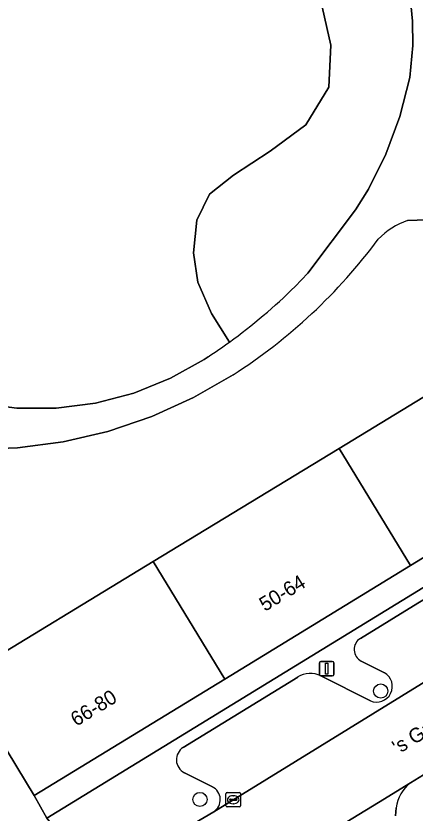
# Model space of a CAD drawing. Extents: x 159888 to 160761, y 384031 to 384750.
# Drawn here: x 160236.9 to 160264.5, y 384559.6 to 384614.8 of the extents above; entities that cross this region are included whole.
import ezdxf

# ---------------------------------------------------------------- set-up
doc = ezdxf.new("R2010")
doc.units = 0
for name, color, linetype in [('IMGEO_Boom', 7, 'Continuous'), ('IMGEO_Erf', 7, 'Continuous'), ('IMGEO_Groenvoorziening', 7, 'Continuous'), ('IMGEO_Kolk', 7, 'Continuous'), ('IMGEO_Lichtmast', 7, 'Continuous'), ('IMGEO_Openbare_ruimte_label', 7, 'Continuous'), ('IMGEO_Pand', 7, 'Continuous'), ('IMGEO_Pand_nummerreeks', 7, 'Continuous'), ('IMGEO_Parkeervlak_open', 7, 'Continuous'), ('IMGEO_Rijbaan_lokaal_open', 7, 'Continuous'), ('IMGEO_Voetpad_gesloten', 7, 'Continuous'), ('IMGEO_Voetpad_open', 7, 'Continuous')]:
    doc.layers.add(name, color=color, linetype=linetype)

msp = doc.modelspace()

# ---------------------------------------------------------------- linework, layer by layer
at = {"layer": 'IMGEO_Boom'}
for centre in [(160262.167, 384568.089), (160249.646, 384560.585)]:
    msp.add_circle(centre, 0.489, dxfattribs=at)
at = {"layer": 'IMGEO_Erf'}
for points in [[(160251.938, 384589.981), (160249.202, 384588.411), (160246.301, 384587.099), (160243.272, 384586.07), (160240.157, 384585.341), (160237.001, 384584.919), (160233.849, 384584.805), (160233.65, 384583.389), (160231.931, 384571.105), (160233.193, 384569.021), (160246.396, 384577.051), (160259.284, 384584.888), (160272.37, 384592.846), (160285.298, 384600.708)], [(160268.826, 384600.771), (160266.034, 384600.741), (160264.028, 384600.667)]]:
    msp.add_lwpolyline(points, dxfattribs=at)
for centre, radius, start, end in [((160265.599, 384595.96), 4.962, 108.4592, 136.5307), ((160231.446, 384622.012), 38.025, 302.6094, 323.463)]:
    msp.add_arc(centre, radius, start, end, dxfattribs=at)
at = {"layer": 'IMGEO_Groenvoorziening'}
for points in [[(160264.38, 384614.464), (160264.045, 384617.89), (160263.498, 384619.607), (160262.194, 384622.559), (160261.379, 384624.014), (160259.733, 384626.078), (160257.848, 384627.567), (160255.957, 384626.891), (160253.706, 384624.858), (160253.416, 384622.899), (160256.465, 384619.342), (160257.989, 384616.003), (160258.715, 384612.809), (160258.57, 384609.905), (160256.973, 384607.292), (160254.505, 384605.477), (160251.964, 384603.807), (160250.295, 384602.501), (160249.424, 384600.686), (160249.206, 384598.436), (160249.496, 384596.403), (160250.44, 384594.226), (160251.685, 384592.251)], [(160251.685, 384592.251), (160250.44, 384594.226), (160249.496, 384596.403), (160249.206, 384598.436), (160249.424, 384600.686), (160250.295, 384602.501), (160251.964, 384603.807), (160254.505, 384605.477), (160256.973, 384607.292), (160258.57, 384609.905), (160258.715, 384612.809), (160257.989, 384616.003), (160256.465, 384619.342)], [(160219.163, 384615.2), (160229.077, 384598.792), (160228.651, 384598.538), (160229.923, 384596.423), (160230.405, 384596.709), (160233.94, 384590.454), (160234.703, 384589.34), (160234.454, 384589.132), (160234.299, 384588.023), (160236.959, 384587.68), (160239.685, 384587.676), (160242.412, 384588.024), (160245.072, 384588.72), (160247.599, 384589.743), (160249.938, 384591.056), (160250.216, 384591.237)], [(160256.232, 384596.094), (160257.121, 384597.034), (160260.411, 384601.411), (160261.323, 384602.838), (160262.532, 384605.262), (160263.49, 384607.865), (160264.177, 384610.576), (160264.387, 384612.775), (160264.38, 384614.464)]]:
    msp.add_lwpolyline(points, dxfattribs=at)
for centre, radius, start, end in [((160228.263, 384624.576), 39.918, 305.927, 314.4801), ((160227.649, 384625.502), 41.029, 303.3695, 305.8624)]:
    msp.add_arc(centre, radius, start, end, dxfattribs=at)
at = {"layer": 'IMGEO_Kolk'}
for p, q in [((160251.449, 384560.138), (160251.449, 384560.99)), ((160251.524, 384561.064), (160252.376, 384561.064)), ((160251.937, 384560.844), (160251.962, 384560.844)), ((160252.45, 384560.99), (160252.45, 384560.138)), ((160251.708, 384560.558), (160251.708, 384560.57)), ((160252.146, 384560.521), (160251.748, 384560.521)), ((160251.751, 384560.607), (160252.149, 384560.607)), ((160251.96, 384560.284), (160251.935, 384560.284)), ((160252.192, 384560.57), (160252.192, 384560.558)), ((160252.376, 384560.064), (160251.524, 384560.064))]:
    msp.add_line(p, q, dxfattribs=at)
for points in [[(160251.449, 384560.138), (160251.449, 384560.99)], [(160251.524, 384561.064), (160252.376, 384561.064)], [(160252.45, 384560.99), (160252.45, 384560.138)], [(160252.376, 384560.064), (160251.524, 384560.064)]]:
    msp.add_lwpolyline(points, dxfattribs=at)
for centre, radius, start, end in [((160251.526, 384560.988), 0.0765, 91.552, 178.448), ((160251.526, 384560.988), 0.0765, 91.552, 178.448), ((160252.374, 384560.988), 0.0765, 1.552, 88.448), ((160252.374, 384560.988), 0.0765, 1.552, 88.448), ((160251.526, 384560.14), 0.0765, 181.552, 268.448), ((160251.526, 384560.14), 0.0765, 181.552, 268.448), ((160251.748, 384560.567), 0.0403, 85.8775, 175.7526), ((160251.745, 384560.557), 0.0366, 178.938, 274.7102), ((160252.149, 384560.564), 0.043, 264.8664, 352.4533), ((160252.153, 384560.569), 0.0386, 1.7309, 96.639), ((160252.374, 384560.14), 0.0765, 271.552, 358.448), ((160252.374, 384560.14), 0.0765, 271.552, 358.448)]:
    msp.add_arc(centre, radius, start, end, dxfattribs=at)
for centre, major_axis, ratio, start_param, end_param in [((160251.936, 384560.564), (-0.387, 0.002), 0.722429, 4.712389, 7.853982), ((160251.961, 384560.564), (-0.39, 0.002), 0.717154, 1.570796, 4.712389)]:
    msp.add_ellipse(centre, major_axis=major_axis, ratio=ratio, start_param=start_param, end_param=end_param, dxfattribs=at)
at = {"layer": 'IMGEO_Lichtmast'}
for p, q in [((160258.025, 384570.141), (160258.815, 384570.141)), ((160258.815, 384570.141), (160258.025, 384570.141)), ((160257.925, 384569.241), (160257.925, 384570.041)), ((160257.925, 384570.041), (160257.925, 384569.241)), ((160258.915, 384570.041), (160258.915, 384569.241)), ((160258.915, 384569.241), (160258.915, 384570.041)), ((160258.815, 384569.141), (160258.025, 384569.141)), ((160258.025, 384569.141), (160258.815, 384569.141))]:
    msp.add_line(p, q, dxfattribs=at)
msp.add_lwpolyline([(160258.345, 384570.016), (160258.495, 384570.016), (160258.495, 384569.266), (160258.345, 384569.266), (160258.345, 384570.016)], dxfattribs=at)
for centre, start, end in [((160258.025, 384570.041), 90, 180), ((160258.025, 384570.041), 90, 180), ((160258.815, 384570.041), 0, 90), ((160258.815, 384570.041), 360, 90), ((160258.025, 384569.241), 180, 270), ((160258.025, 384569.241), 180, 270), ((160258.815, 384569.241), 270, 0), ((160258.815, 384569.241), 270, 0)]:
    msp.add_arc(centre, 0.1, start, end, dxfattribs=at)
at = {"layer": 'IMGEO_Pand'}
for points in [[(160264.236, 384576.779), (160277.307, 384584.762), (160272.37, 384592.846), (160259.284, 384584.888)], [(160264.236, 384576.779), (160259.284, 384584.888), (160246.396, 384577.051), (160251.363, 384568.918)], [(160246.396, 384577.051), (160233.193, 384569.021), (160238.163, 384560.857), (160251.363, 384568.918)]]:
    msp.add_lwpolyline(points, close=True, dxfattribs=at)
at = {"layer": 'IMGEO_Parkeervlak_open'}
for points in [[(160250.599, 384559.732), (160267.279, 384569.999), (160284.124, 384580.182), (160302.345, 384591.293), (160314.113, 384598.543)], [(160269.651, 384577.155), (160264.729, 384574.179), (160260.757, 384571.733)], [(160260.825, 384570.162), (160262.429, 384569.359)], [(160256.416, 384569.062), (160248.488, 384564.182)], [(160261.449, 384567.415), (160258.02, 384569.132)], [(160248.564, 384562.436), (160250.503, 384561.465)], [(160264.233, 384561.732), (160262.023, 384560.378), (160245.48, 384550.279), (160246.425, 384548.819), (160262.757, 384558.79)], [(160263.182, 384559.455), (160263.246, 384560.005)]]:
    msp.add_lwpolyline(points, dxfattribs=at)
for centre, radius, start, end in [((160261.228, 384570.966), 0.9, 121.5561, 243.4009), ((160257.281, 384567.655), 1.652, 63.4205, 121.5772), ((160261.884, 384568.415), 1.09, 246.5142, 59.979), ((160249.012, 384563.33), 1, 121.6143, 243.3705), ((160250.052, 384560.571), 1.001, 303.1001, 63.2413), ((160265.704, 384559.746), 2.472, 126.5236, 173.9795)]:
    msp.add_arc(centre, radius, start, end, dxfattribs=at)
at = {"layer": 'IMGEO_Rijbaan_lokaal_open'}
msp.add_lwpolyline([(160242.452, 384554.96), (160245.48, 384550.279), (160262.023, 384560.378), (160264.233, 384561.732), (160267.235, 384563.57), (160271.062, 384565.914), (160271.557, 384566.217), (160283.369, 384573.452), (160302.902, 384585.319), (160303.448, 384585.656), (160316.811, 384593.902), (160322.37, 384597.264), (160319.7, 384601.934), (160317.864, 384600.824), (160315.326, 384599.29), (160314.113, 384598.543), (160302.345, 384591.293), (160284.124, 384580.182), (160267.279, 384569.999), (160250.599, 384559.732)], close=True, dxfattribs=at)
at = {"layer": 'IMGEO_Voetpad_gesloten'}
for points in [[(160256.251, 384628.828), (160257.848, 384627.567), (160259.733, 384626.078), (160261.379, 384624.014), (160262.194, 384622.559), (160263.498, 384619.607), (160264.045, 384617.89), (160264.38, 384614.464), (160264.387, 384612.775), (160264.177, 384610.576), (160263.49, 384607.865), (160262.532, 384605.262), (160261.323, 384602.838), (160260.411, 384601.411), (160257.121, 384597.034), (160256.232, 384596.094)], [(160264.028, 384600.667), (160266.034, 384600.741), (160268.826, 384600.771)], [(160250.216, 384591.237), (160249.938, 384591.056), (160247.599, 384589.743), (160245.072, 384588.72), (160242.412, 384588.024), (160239.685, 384587.676), (160236.959, 384587.68), (160234.299, 384588.023), (160234.015, 384585.993), (160233.849, 384584.805), (160237.001, 384584.919), (160240.157, 384585.341), (160243.272, 384586.07), (160246.301, 384587.099), (160249.202, 384588.411), (160251.938, 384589.981)]]:
    msp.add_lwpolyline(points, dxfattribs=at)
for centre, radius, start, end in [((160265.599, 384595.96), 4.962, 108.4592, 136.5307), ((160231.446, 384622.012), 38.025, 302.6094, 323.463), ((160228.263, 384624.576), 39.918, 305.927, 314.4801), ((160227.649, 384625.502), 41.029, 303.3695, 305.8624)]:
    msp.add_arc(centre, radius, start, end, dxfattribs=at)
at = {"layer": 'IMGEO_Voetpad_open'}
msp.add_lwpolyline([(160239.027, 384559.29), (160312.059, 384603.995), (160309.97, 384606.104), (160304.921, 384603.031), (160305.544, 384602.006), (160303.24, 384600.599), (160290.22, 384592.648), (160277.307, 384584.762), (160264.236, 384576.779), (160251.363, 384568.918), (160238.163, 384560.857)], close=True, dxfattribs=at)
for points in [[(160314.113, 384598.543), (160315.326, 384599.29), (160317.864, 384600.824), (160314.349, 384605.388), (160312.059, 384603.995), (160239.027, 384559.29), (160242.452, 384554.96), (160250.599, 384559.732)], [(160260.757, 384571.733), (160264.729, 384574.179), (160269.651, 384577.155)], [(160262.429, 384569.359), (160260.825, 384570.162)], [(160242.038, 384554.717), (160242.452, 384554.96), (160239.027, 384559.29), (160238.163, 384560.857), (160233.193, 384569.021)], [(160248.488, 384564.182), (160256.416, 384569.062)], [(160258.02, 384569.132), (160261.449, 384567.415)], [(160227.946, 384539.569), (160227.432, 384539.255), (160229.051, 384536.475), (160232.217, 384538.441), (160236.88, 384541.336), (160236.781, 384541.5), (160268.727, 384561.037), (160267.235, 384563.57), (160264.233, 384561.732)], [(160250.503, 384561.465), (160248.564, 384562.436)], [(160263.246, 384560.005), (160263.182, 384559.455)]]:
    msp.add_lwpolyline(points, dxfattribs=at)
for centre, radius, start, end in [((160261.228, 384570.966), 0.9, 121.5561, 243.4009), ((160257.281, 384567.655), 1.652, 63.4205, 121.5772), ((160261.884, 384568.415), 1.09, 246.5142, 59.979), ((160249.012, 384563.33), 1, 121.6143, 243.3705), ((160250.052, 384560.571), 1.001, 303.1001, 63.2413), ((160265.704, 384559.746), 2.472, 126.5236, 173.9795)]:
    msp.add_arc(centre, radius, start, end, dxfattribs=at)

# ---------------------------------------------------------------- texts
at = {"layer": 'IMGEO_Openbare_ruimte_label'}
msp.add_text("'s Gravesandestraat", height=1, rotation=31.4649, dxfattribs=at).set_placement((160263.359, 384563.676))
at = {"layer": 'IMGEO_Pand_nummerreeks'}
for s, rotation, p in [('50-64', 31.3689, (160254.143, 384573.567)), ('66-80', 31.4752, (160241.075, 384565.609))]:
    msp.add_text(s, height=1, rotation=rotation, dxfattribs=at).set_placement(p)

doc.saveas('drawing.dxf')
